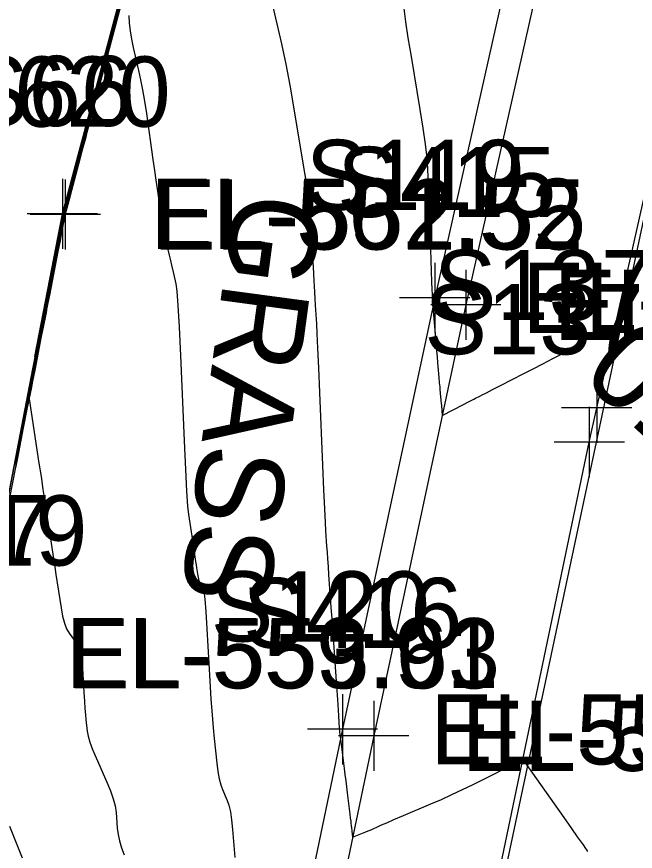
# Model space of a CAD drawing. Extents: x 1724534 to 1727318, y 657156 to 660047.
# Drawn here: x 1725433.66 to 1725468.92, y 659024.97 to 659072.53 of the extents above; entities that cross this region are included whole.
import ezdxf

# ---------------------------------------------------------------- set-up
doc = ezdxf.new("R2010")
doc.units = 0
for name, color, linetype in [('SURVEY - CONTOURS - Index with Text', 7, 'Continuous'), ('SURVEY - CONTOURS - Intermediate with optional Text', 7, 'Continuous'), ('SURVEY - DRAINAGE - Area Shapes', 7, 'Continuous'), ('SURVEY - DTM - Breaklines', 7, 'Continuous'), ('SURVEY - DTM - Breaklines - Points - Elevations', 7, 'Continuous'), ('SURVEY - DTM - Breaklines - Points - Locators', 7, 'Continuous'), ('SURVEY - DTM - Breaklines - Points - Numbers', 7, 'Continuous'), ('SURVEY - NON-TRANSPORTATION - Features', 7, 'Continuous'), ('SURVEY - NON-TRANSPORTATION - Features - Points - Elevations', 7, 'Continuous'), ('SURVEY - NON-TRANSPORTATION - Features - Points - Locators', 7, 'Continuous'), ('SURVEY - NON-TRANSPORTATION - Features - Points - Numbers', 7, 'Continuous'), ('SURVEY - TRANSPORTATION - Features', 7, 'Continuous'), ('SURVEY - TRANSPORTATION - Features - Points - Elevations', 7, 'Continuous'), ('SURVEY - TRANSPORTATION - Features - Points - Locators', 7, 'Continuous'), ('SURVEY - TRANSPORTATION - Features - Points - Numbers', 7, 'Continuous'), ('SURVEY - TRANSPORTATION - Roads', 7, 'Continuous'), ('SURVEY - TRANSPORTATION - Roads - Points - Locators', 7, 'Continuous'), ('SURVEY - TRANSPORTATION - Roads - Points - Numbers', 7, 'Continuous'), ('SURVEY - VEGETATION - Features with Text', 7, 'Continuous')]:
    doc.layers.add(name, color=color, linetype=linetype)

msp = doc.modelspace()

# ---------------------------------------------------------------- linework, layer by layer
at = {"layer": 'SURVEY - CONTOURS - Index with Text'}
for points in [[(1725431.702, 659037.607), (1725434.483, 659051.964), (1725436.289, 659061.278), (1725436.739, 659062.97), (1725442.803, 659085.689)], [(1725439.596, 659073.346), (1725439.239, 659072.004), (1725439.115, 659071.537), (1725439.01, 659071.142), (1725438.857, 659070.567), (1725438.703, 659069.993), (1725438.636, 659069.741), (1725438.549, 659069.416), (1725438.443, 659069.017), (1725438.317, 659068.544), (1725437.957, 659067.186), (1725437.831, 659066.714), (1725437.726, 659066.318), (1725437.64, 659065.996), (1725437.425, 659065.193), (1725437.36, 659064.946), (1725437.273, 659064.622), (1725437.167, 659064.221), (1725437.04, 659063.744), (1725436.674, 659062.369), (1725436.554, 659061.916), (1725436.467, 659061.59), (1725436.414, 659061.39), (1725436.395, 659061.316), (1725436.387, 659061.288), (1725436.383, 659061.272), (1725436.378, 659061.245), (1725436.37, 659061.208), (1725436.36, 659061.159), (1725436.332, 659061.015), (1725436.318, 659060.942), (1725436.296, 659060.831), (1725436.268, 659060.682), (1725436.231, 659060.495), (1725436.125, 659059.945), (1725436.077, 659059.699), (1725435.934, 659058.963), (1725435.838, 659058.474), (1725435.562, 659057.061), (1725435.467, 659056.572), (1725435.388, 659056.166), (1725435.325, 659055.842), (1725435.278, 659055.601), (1725435.174, 659055.066), (1725435.127, 659054.824), (1725435.064, 659054.498), (1725434.984, 659054.088), (1725434.887, 659053.594), (1725434.608, 659052.166), (1725434.512, 659051.673), (1725434.433, 659051.266), (1725434.324, 659050.707), (1725434.224, 659050.19), (1725434.178, 659049.953), (1725434.115, 659049.629), (1725434.034, 659049.217), (1725433.655, 659047.272)], [(1725455.714, 659072.988), (1725455.818, 659072.229), (1725455.957, 659071.32), (1725456.131, 659070.262), (1725456.641, 659067.24), (1725456.811, 659066.179), (1725456.939, 659065.263), (1725457.024, 659064.491), (1725457.066, 659063.864), (1725457.121, 659062.384), (1725457.142, 659061.812), (1725457.165, 659061.205), (1725457.189, 659060.562), (1725457.214, 659059.885), (1725457.284, 659058.033), (1725457.306, 659057.423), (1725457.323, 659056.984), (1725457.333, 659056.716), (1725457.336, 659056.618), (1725457.338, 659056.583), (1725457.339, 659056.561), (1725457.341, 659056.521), (1725457.344, 659056.463), (1725457.348, 659056.387), (1725457.371, 659055.991), (1725457.521, 659054.211), (1725457.553, 659053.837), (1725457.584, 659053.479), (1725457.614, 659053.137), (1725457.643, 659052.81), (1725457.719, 659051.96), (1725457.745, 659051.668), (1725457.767, 659051.429), (1725457.783, 659051.244), (1725457.795, 659051.112), (1725457.819, 659050.833), (1725457.828, 659050.726), (1725457.838, 659050.615), (1725457.849, 659050.499), (1725457.86, 659050.379), (1725457.912, 659049.81), (1725459.125, 659050.435), (1725459.363, 659050.558), (1725459.558, 659050.658), (1725459.709, 659050.735), (1725459.816, 659050.79), (1725460.045, 659050.905), (1725460.183, 659050.975), (1725460.425, 659051.099), (1725460.772, 659051.277), (1725461.224, 659051.508), (1725462.567, 659052.196), (1725463.086, 659052.463), (1725463.636, 659052.746), (1725464.218, 659053.046), (1725464.831, 659053.362), (1725465.307, 659053.608)]]:
    msp.add_lwpolyline(points, dxfattribs=at)
at = {"layer": 'SURVEY - CONTOURS - Intermediate with optional Text'}
for points in [[(1725431.482, 659036.4), (1725434.451, 659051.71), (1725436.305, 659061.264), (1725436.343, 659061.413), (1725437.366, 659065.246), (1725442.825, 659085.715)], [(1725434.699, 659053.17), (1725436.273, 659061.292), (1725442.792, 659085.707)], [(1725433.615, 659047.15), (1725434.133, 659049.808), (1725434.569, 659052.052), (1725435.237, 659055.483), (1725436.191, 659060.385), (1725436.361, 659061.256), (1725436.382, 659061.34), (1725437.317, 659064.857), (1725442.731, 659085.181)], [(1725433.535, 659046.907), (1725434.2, 659050.332), (1725435.155, 659055.249), (1725436.189, 659060.571), (1725436.327, 659061.277), (1725436.987, 659063.76), (1725438.005, 659067.578), (1725440.668, 659077.564)], [(1725447.789, 659075.133), (1725448.489, 659072.128), (1725448.745, 659070.987), (1725448.988, 659069.817), (1725449.217, 659068.617), (1725449.434, 659067.389), (1725449.994, 659064.073), (1725450.178, 659062.963), (1725450.312, 659062.118), (1725450.395, 659061.54), (1725450.427, 659061.227), (1725450.445, 659060.747), (1725450.452, 659060.561), (1725450.459, 659060.365), (1725450.467, 659060.156), (1725450.475, 659059.937), (1725450.498, 659059.336), (1725450.505, 659059.138), (1725450.511, 659058.996), (1725450.514, 659058.909), (1725450.515, 659058.877), (1725450.515, 659058.866), (1725450.518, 659058.825), (1725450.524, 659058.712), (1725450.535, 659058.526), (1725450.549, 659058.267), (1725450.595, 659057.48), (1725450.612, 659057.172), (1725450.631, 659056.837), (1725450.652, 659056.476), (1725450.674, 659056.088), (1725450.736, 659055.02), (1725450.764, 659054.475), (1725450.803, 659053.642), (1725450.852, 659052.521), (1725450.913, 659051.112), (1725451.088, 659046.972), (1725451.148, 659045.573), (1725451.197, 659044.482), (1725451.236, 659043.699), (1725451.264, 659043.223), (1725451.324, 659042.365), (1725451.348, 659042.022), (1725451.375, 659041.635), (1725451.405, 659041.204), (1725451.438, 659040.73), (1725451.53, 659039.406), (1725451.568, 659038.864), (1725451.612, 659038.229), (1725451.88, 659034.373), (1725451.933, 659033.611), (1725451.996, 659032.706), (1725452.006, 659032.564), (1725452.014, 659032.459), (1725452.017, 659032.417), (1725452.02, 659032.367), (1725452.023, 659032.311), (1725452.027, 659032.247), (1725452.037, 659032.069), (1725452.042, 659031.999), (1725452.048, 659031.925), (1725452.055, 659031.846), (1725452.064, 659031.761), (1725452.108, 659031.356), (1725452.322, 659029.692), (1725452.367, 659029.338), (1725452.411, 659028.988), (1725452.454, 659028.643), (1725452.496, 659028.302), (1725452.606, 659027.399), (1725452.643, 659027.094), (1725452.672, 659026.857), (1725452.693, 659026.687), (1725452.706, 659026.586), (1725452.728, 659026.405), (1725452.737, 659026.336), (1725452.745, 659026.266), (1725452.754, 659026.195), (1725452.763, 659026.122), (1725452.804, 659025.779), (1725453.556, 659026.073), (1725453.686, 659026.127), (1725453.813, 659026.182), (1725453.937, 659026.238), (1725454.267, 659026.39), (1725454.448, 659026.471), (1725454.747, 659026.601), (1725455.162, 659026.779), (1725455.694, 659027.005), (1725457.267, 659027.673), (1725457.86, 659027.93), (1725458.457, 659028.2), (1725459.059, 659028.484), (1725459.666, 659028.781), (1725462.508, 659030.196), (1725464.834, 659026.899), (1725465.277, 659026.272), (1725465.609, 659025.801), (1725465.83, 659025.488), (1725465.939, 659025.332), (1725466.083, 659025.127), (1725466.14, 659025.048), (1725466.2, 659024.964)], [(1725439.796, 659073.965), (1725439.183, 659071.659), (1725439.069, 659071.23), (1725438.993, 659070.946), (1725438.957, 659070.809), (1725438.911, 659070.638), (1725438.874, 659070.499), (1725438.797, 659070.211), (1725438.681, 659069.774), (1725438.525, 659069.188), (1725438.057, 659067.426), (1725437.902, 659066.842), (1725437.787, 659066.41), (1725437.713, 659066.13), (1725437.642, 659065.865), (1725437.608, 659065.736), (1725437.532, 659065.452), (1725437.415, 659065.011), (1725437.257, 659064.415), (1725436.779, 659062.619), (1725436.623, 659062.029), (1725436.51, 659061.608), (1725436.443, 659061.354), (1725436.42, 659061.268), (1725436.419, 659061.263), (1725436.417, 659061.252), (1725436.411, 659061.225), (1725436.402, 659061.18), (1725436.39, 659061.118), (1725436.354, 659060.93), (1725436.341, 659060.863), (1725436.329, 659060.806), (1725436.32, 659060.756), (1725436.312, 659060.715), (1725436.293, 659060.618), (1725436.27, 659060.498), (1725436.214, 659060.213), (1725436.126, 659059.761), (1725436.005, 659059.144), (1725435.52, 659056.66), (1725435.433, 659056.215), (1725435.38, 659055.94), (1725435.359, 659055.835), (1725435.349, 659055.782), (1725435.328, 659055.675), (1725435.273, 659055.394), (1725435.184, 659054.938), (1725435.061, 659054.307), (1725434.687, 659052.394), (1725434.565, 659051.766), (1725434.477, 659051.318), (1725434.424, 659051.048), (1725434.406, 659050.955), (1725434.405, 659050.951), (1725434.403, 659050.939), (1725434.4, 659050.921), (1725434.395, 659050.895), (1725434.368, 659050.759), (1725434.927, 659047.093), (1725435.044, 659046.325), (1725435.155, 659045.594), (1725435.261, 659044.898), (1725435.362, 659044.239), (1725435.622, 659042.528), (1725435.718, 659041.902), (1725435.808, 659041.308), (1725435.894, 659040.746), (1725436.184, 659038.846), (1725436.271, 659038.37), (1725436.376, 659037.972), (1725436.5, 659037.65), (1725436.641, 659037.406), (1725437.043, 659036.856), (1725437.179, 659036.61), (1725437.284, 659036.286), (1725437.359, 659035.882), (1725437.404, 659035.4), (1725437.484, 659034.009), (1725437.514, 659033.522), (1725437.542, 659033.104), (1725437.57, 659032.754), (1725437.598, 659032.474), (1725437.669, 659031.817), (1725437.722, 659031.537), (1725437.825, 659031.189), (1725437.979, 659030.773), (1725438.185, 659030.288), (1725438.8, 659028.907), (1725439.006, 659028.411), (1725439.16, 659027.959), (1725439.264, 659027.552), (1725439.317, 659027.188), (1725439.391, 659026.279), (1725439.436, 659025.928), (1725439.516, 659025.558), (1725439.63, 659025.169), (1725439.779, 659024.76)], [(1725439.696, 659073.656), (1725439.288, 659072.12), (1725439.149, 659071.598), (1725439.039, 659071.186), (1725438.958, 659070.883), (1725438.907, 659070.688), (1725438.807, 659070.315), (1725438.755, 659070.12), (1725438.673, 659069.813), (1725438.562, 659069.395), (1725438.421, 659068.866), (1725438.007, 659067.306), (1725437.867, 659066.778), (1725437.756, 659066.364), (1725437.676, 659066.063), (1725437.626, 659065.876), (1725437.534, 659065.529), (1725437.484, 659065.341), (1725437.403, 659065.037), (1725437.291, 659064.616), (1725437.148, 659064.08), (1725436.727, 659062.494), (1725436.588, 659061.973), (1725436.407, 659061.292), (1725436.403, 659061.275), (1725436.4, 659061.262), (1725436.394, 659061.235), (1725436.386, 659061.194), (1725436.375, 659061.138), (1725436.343, 659060.972), (1725436.329, 659060.903), (1725436.313, 659060.818), (1725436.294, 659060.719), (1725436.272, 659060.605), (1725436.209, 659060.282), (1725436.173, 659060.099), (1725436.114, 659059.792), (1725435.601, 659057.168), (1725435.494, 659056.616), (1725435.352, 659055.891), (1725435.318, 659055.718), (1725435.262, 659055.424), (1725435.228, 659055.25), (1725435.168, 659054.946), (1725435.084, 659054.513), (1725434.974, 659053.951), (1725434.648, 659052.28), (1725434.538, 659051.72), (1725434.455, 659051.292), (1725434.397, 659050.996), (1725434.283, 659050.408), (1725434.224, 659050.107), (1725434.028, 659049.099), (1725433.694, 659047.394), (1725433.583, 659046.824)], [(1725433.575, 659047.029), (1725434.042, 659049.426), (1725434.529, 659051.938), (1725434.999, 659054.351), (1725435.484, 659056.846), (1725436.151, 659060.275), (1725436.344, 659061.266), (1725436.385, 659061.426), (1725437.209, 659064.521), (1725438.109, 659067.9), (1725439.491, 659073.087)], [(1725440.04, 659072.587), (1725440.069, 659072.161), (1725440.122, 659071.715), (1725440.2, 659071.251), (1725440.302, 659070.768), (1725440.608, 659069.455), (1725440.721, 659068.933), (1725440.832, 659068.353), (1725440.94, 659067.715), (1725441.046, 659067.018), (1725441.424, 659064.389), (1725441.514, 659063.764), (1725441.594, 659063.207), (1725441.664, 659062.718), (1725441.839, 659061.504), (1725441.898, 659061.1), (1725441.942, 659060.802), (1725441.972, 659060.608), (1725441.987, 659060.518), (1725442.01, 659060.419), (1725442.026, 659060.348), (1725442.104, 659060.008), (1725442.166, 659059.737), (1725442.352, 659058.928), (1725442.419, 659058.635), (1725442.481, 659058.363), (1725442.591, 659057.884), (1725442.725, 659057.301), (1725442.779, 659056.882), (1725442.841, 659056.062), (1725442.91, 659054.841), (1725442.987, 659053.22), (1725443.202, 659048.362), (1725443.278, 659046.733), (1725443.344, 659045.491), (1725443.401, 659044.637), (1725443.447, 659044.169), (1725443.599, 659043.169), (1725443.638, 659042.918), (1725443.674, 659042.681), (1725443.708, 659042.46), (1725443.795, 659041.889), (1725443.857, 659041.483), (1725443.885, 659041.296), (1725443.912, 659041.119), (1725443.982, 659040.662), (1725444.011, 659040.504), (1725444.046, 659040.371), (1725444.087, 659040.263), (1725444.134, 659040.182), (1725444.268, 659039.999), (1725444.32, 659039.8), (1725444.375, 659039.34), (1725444.434, 659038.619), (1725444.496, 659037.638), (1725444.667, 659034.674), (1725444.73, 659033.636), (1725444.791, 659032.744), (1725444.851, 659031.999), (1725444.909, 659031.401), (1725445.061, 659030.001), (1725445.124, 659029.513), (1725445.199, 659029.098), (1725445.285, 659028.757), (1725445.382, 659028.488), (1725445.657, 659027.871), (1725445.754, 659027.593), (1725445.836, 659027.225), (1725445.905, 659026.765), (1725445.961, 659026.213), (1725446.09, 659024.622)], [(1725433.248, 659026.404), (1725433.971, 659024.589)]]:
    msp.add_lwpolyline(points, dxfattribs=at)
at = {"layer": 'SURVEY - DRAINAGE - Area Shapes'}
msp.add_lwpolyline([(1725457.865, 659006.777), (1725413.857, 659016.262), (1725297.605, 659050.843), (1725314.042, 659296.608), (1725386.76, 659493.901), (1725483.401, 659755.229), (1725623.949, 659732.704), (1725676.22, 659724.326), (1725634.82, 659466.017), (1725543.324, 659353.721), (1725499.683, 659185.923), (1725479.088, 659106.738)], close=True, dxfattribs=at)
at = {"layer": 'SURVEY - DTM - Breaklines'}
for points in [[(1725548.52, 659521.481), (1725540.965, 659497.216), (1725536.847, 659481.64), (1725536.065, 659476.4), (1725532.186, 659451.331), (1725527.526, 659426.779), (1725520.287, 659402.807), (1725512.005, 659379.174), (1725506.044, 659356.068), (1725503.268, 659330.772), (1725496.158, 659306.737), (1725491.301, 659280.213), (1725484.669, 659256.065), (1725478.26, 659232.056), (1725472.366, 659207.66), (1725466.542, 659183.359), (1725459.12, 659159.228), (1725454.379, 659134.473), (1725448.668, 659109.979), (1725442.764, 659085.69), (1725436.263, 659061.294), (1725431.444, 659036.269), (1725428.274, 659013.717), (1725429.417, 659007.151)], [(1725504.884, 659250.966), (1725498.725, 659226.793), (1725492.704, 659202.503), (1725486.609, 659178.27), (1725480.544, 659153.955), (1725474.624, 659129.616), (1725468.741, 659105.278), (1725462.975, 659080.964), (1725457.482, 659056.509), (1725452.226, 659031.922), (1725447.641, 659009.959), (1725446.425, 659003.851), (1725441.811, 658979.15), (1725437.527, 658954.376), (1725432.503, 658922.481), (1725434.197, 658921.722)]]:
    msp.add_lwpolyline(points, dxfattribs=at)
at = {"layer": 'SURVEY - DTM - Breaklines - Points - Locators'}
for p, q in [((1725436.263, 659063.294), (1725436.263, 659059.294)), ((1725438.263, 659061.294), (1725434.263, 659061.294)), ((1725457.482, 659058.509), (1725457.482, 659054.509)), ((1725459.482, 659056.509), (1725455.482, 659056.509)), ((1725452.226, 659033.922), (1725452.226, 659029.922)), ((1725454.226, 659031.922), (1725450.226, 659031.922))]:
    msp.add_line(p, q, dxfattribs=at)
at = {"layer": 'SURVEY - NON-TRANSPORTATION - Features'}
msp.add_lwpolyline([(1725429.417, 659007.151), (1725429.417, 659007.151), (1725428.421, 659013.689), (1725431.524, 659036.252), (1725436.426, 659061.257), (1725442.928, 659085.652), (1725448.785, 659109.952), (1725454.62, 659134.415), (1725460.644, 659158.853), (1725466.906, 659183.267), (1725472.478, 659207.631), (1725478.626, 659231.962), (1725484.871, 659256.014)], dxfattribs=at)
at = {"layer": 'SURVEY - NON-TRANSPORTATION - Features - Points - Locators'}
for p, q in [((1725436.426, 659063.257), (1725436.426, 659059.257)), ((1725438.426, 659061.257), (1725434.426, 659061.257))]:
    msp.add_line(p, q, dxfattribs=at)
at = {"layer": 'SURVEY - TRANSPORTATION - Features'}
msp.add_lwpolyline([(1725506.673, 659250.514), (1725500.512, 659226.334), (1725494.493, 659202.049), (1725488.389, 659177.819), (1725482.327, 659153.516), (1725476.395, 659129.191), (1725470.514, 659104.862), (1725464.748, 659080.55), (1725459.259, 659056.109), (1725454.008, 659031.549), (1725449.429, 659009.612), (1725448.213, 659003.504), (1725443.603, 658978.829), (1725439.325, 658954.082), (1725434.304, 658922.209), (1725434.197, 658921.722)], dxfattribs=at)
at = {"layer": 'SURVEY - TRANSPORTATION - Features - Points - Locators'}
for p, q in [((1725459.259, 659058.109), (1725459.259, 659054.109)), ((1725461.259, 659056.109), (1725457.259, 659056.109)), ((1725454.008, 659033.549), (1725454.008, 659029.549)), ((1725456.008, 659031.549), (1725452.008, 659031.549))]:
    msp.add_line(p, q, dxfattribs=at)
at = {"layer": 'SURVEY - TRANSPORTATION - Roads'}
msp.add_lwpolyline([(1725445.023, 658936.389), (1725447.926, 658954.139), (1725448.261, 658956.109), (1725453.558, 658985.616), (1725453.93, 658987.58), (1725458.117, 659009.159), (1725458.517, 659011.117), (1725466.292, 659048.286), (1725466.718, 659050.238), (1725471.114, 659069.737), (1725478.393, 659100.872), (1725479.306, 659104.764), (1725484.9, 659128.087), (1725485.373, 659130.029), (1725489.666, 659147.5), (1725494.922, 659168.852), (1725495.411, 659170.791), (1725504.745, 659207.606), (1725509.226, 659225.033), (1725509.717, 659226.971)], dxfattribs=at)
at = {"layer": 'SURVEY - TRANSPORTATION - Roads - Points - Locators'}
for p, q in [((1725466.718, 659052.238), (1725466.718, 659048.238)), ((1725468.718, 659050.238), (1725464.718, 659050.238)), ((1725466.292, 659050.286), (1725466.292, 659046.286)), ((1725468.292, 659048.286), (1725464.292, 659048.286))]:
    msp.add_line(p, q, dxfattribs=at)

# ---------------------------------------------------------------- texts
at = {"layer": 'SURVEY - CONTOURS - Index with Text'}
msp.add_text('550', height=5, rotation=137.4772, dxfattribs=at).set_placement((1725477.297, 659048.154))
at = {"layer": 'SURVEY - DTM - Breaklines - Points - Elevations'}
for s, p in [('EL-561.52', (1725441.263, 659059.294)), ('EL-549.98', (1725462.482, 659054.509)), ('EL-559.91', (1725436.444, 659034.269)), ('EL-550.98', (1725457.226, 659029.922))]:
    msp.add_text(s, height=4, dxfattribs=at).set_placement(p)
at = {"layer": 'SURVEY - DTM - Breaklines - Points - Numbers'}
for s, p in [('S66', (1725430.769, 659066.294)), ('S119', (1725450.13, 659061.509)), ('S67', (1725426.06, 659041.269)), ('S120', (1725444.717, 659036.922))]:
    msp.add_text(s, height=4, dxfattribs=at).set_placement(p)
at = {"layer": 'SURVEY - NON-TRANSPORTATION - Features - Points - Elevations'}
for s, p in [('EL-552.55', (1725441.426, 659059.257)), ('EL-553.63', (1725436.524, 659034.252))]:
    msp.add_text(s, height=4, dxfattribs=at).set_placement(p)
at = {"layer": 'SURVEY - NON-TRANSPORTATION - Features - Points - Numbers'}
for s, p in [('S1620', (1725426.965, 659066.257)), ('S1619', (1725422.221, 659041.252))]:
    msp.add_text(s, height=4, dxfattribs=at).set_placement(p)
at = {"layer": 'SURVEY - TRANSPORTATION - Features - Points - Elevations'}
for s, p in [('EL-549.74', (1725464.259, 659054.109)), ('EL-550.75', (1725459.008, 659029.549))]:
    msp.add_text(s, height=4, dxfattribs=at).set_placement(p)
at = {"layer": 'SURVEY - TRANSPORTATION - Features - Points - Numbers'}
for s, p in [('S415', (1725451.923, 659061.109)), ('S416', (1725446.562, 659036.549))]:
    msp.add_text(s, height=4, dxfattribs=at).set_placement(p)
at = {"layer": 'SURVEY - TRANSPORTATION - Roads - Points - Numbers'}
for s, p in [('S1377', (1725457.43, 659055.238)), ('S1376', (1725456.894, 659053.286))]:
    msp.add_text(s, height=4, dxfattribs=at).set_placement(p)
at = {"layer": 'SURVEY - VEGETATION - Features with Text'}
msp.add_text('GRASS', height=5, rotation=262.3562, dxfattribs=at).set_placement((1725446.126, 659062.682))

doc.saveas('drawing.dxf')
